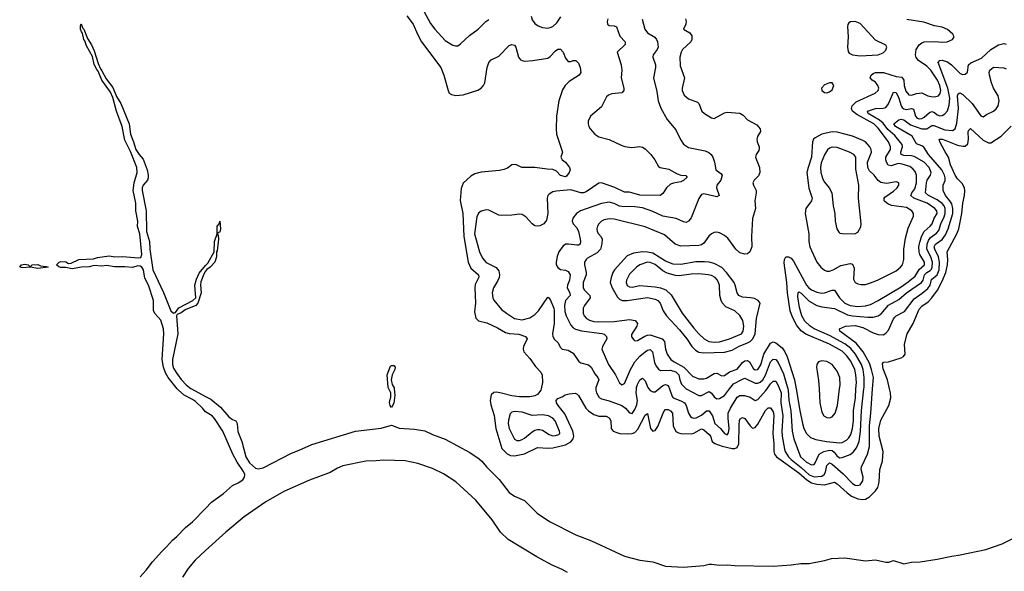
# Model space of a CAD drawing. Header units: inches. Extents: x 1694797 to 1849917, y 907313 to 1017959.
# Tile 760 of 834: x 1808549 to 1816234, y 1008575 to 1012884. Entities that reach past the tile are written whole.
import ezdxf

# ---------------------------------------------------------------- set-up
doc = ezdxf.new("R2010")
doc.units = ezdxf.units.IN
doc.header["$MEASUREMENT"] = 0
for name, color, linetype in [('B8000', 7, 'Continuous'), ('B8001', 7, 'Continuous'), ('B8010', 7, 'Continuous'), ('B8011', 7, 'Continuous')]:
    doc.layers.add(name, color=color, linetype=linetype)

msp = doc.modelspace()

# ---------------------------------------------------------------- linework, layer by layer
at = {"layer": 'B8000', "color": 5, "elevation": 480}
for points in [[(1810000, 1009819.4), (1809999.6, 1009819.6), (1809975.8, 1009850), (1809920.1, 1009900.1), (1809896.9, 1009916.9), (1809832.8, 1009950), (1809787.1, 1009990), (1809779, 1010000)], [(1809891, 1010000), (1810000, 1009941.4)], [(1809487.8, 1008532.2), (1809535.4, 1008584.6), (1809584.6, 1008650), (1809657.1, 1008730), (1809695.2, 1008764.8), (1809741.1, 1008818.9), (1809774.1, 1008845.9), (1809843, 1008917), (1809898.4, 1008961.6), (1810000, 1009065.9)], [(1810000, 1008736.1), (1809918.7, 1008661.3), (1809863.1, 1008596.9), (1809820.3, 1008530)]]:
    msp.add_lwpolyline(points, dxfattribs=at)
at = {"layer": 'B8001', "color": 5, "elevation": 480}
for points in [[(1809779, 1010000), (1809708, 1010088), (1809686, 1010126), (1809671.6, 1010170), (1809661.3, 1010230), (1809674.7, 1010430), (1809671.8, 1010470), (1809650, 1010535.4), (1809605.5, 1010585.5), (1809594.3, 1010610), (1809593.2, 1010690), (1809553.1, 1010810), (1809525.2, 1010865.2), (1809515.3, 1010930), (1809503.1, 1010950), (1809490, 1010959.4), (1809470, 1010960.7), (1809430, 1010948), (1809370, 1010953.8), (1809290, 1010954), (1809230, 1010964.8), (1809190, 1010958), (1809130, 1010962.4), (1809090, 1010952.4), (1809030, 1010949.7), (1808958.3, 1010938.3), (1808907.6, 1010947.6), (1808868.3, 1010948.3), (1808853.8, 1010953.8), (1808837.2, 1010970), (1808858, 1010990), (1808870, 1010994.7), (1808910, 1010991.5), (1808930, 1010979.1), (1808950, 1010981.6), (1809010, 1011010.3), (1809124.7, 1011015.3), (1809155.2, 1011024.8), (1809230, 1011037.1), (1809250, 1011038), (1809290.5, 1011030.5), (1809350, 1011033), (1809477.3, 1011022.7), (1809493, 1011027), (1809500.8, 1011050), (1809486.5, 1011210), (1809469.3, 1011269.3), (1809471.9, 1011310), (1809456.5, 1011390), (1809455.9, 1011450), (1809434.7, 1011550), (1809443, 1011610), (1809466.2, 1011690), (1809462.5, 1011730), (1809413.4, 1011853.4), (1809370, 1011943.6), (1809348.5, 1012050), (1809305.2, 1012170), (1809276.2, 1012276.2), (1809256.4, 1012316.4), (1809189.9, 1012410), (1809161.6, 1012481.6), (1809150, 1012495.1), (1809130, 1012534.5), (1809115.7, 1012595.7), (1809070, 1012679.5), (1809058, 1012718), (1809050, 1012729.5), (1809038.2, 1012778.2), (1809030, 1012789.4), (1809024.2, 1012810), (1809023, 1012837), (1809029.4, 1012850.6), (1809040.2, 1012820.2), (1809050.2, 1012810), (1809077.4, 1012737.4), (1809110, 1012687.3), (1809130, 1012640.5), (1809160.7, 1012540.7), (1809178.6, 1012498.6), (1809190, 1012484.9), (1809222.7, 1012422.7), (1809275, 1012355), (1809304.9, 1012284.9), (1809339.3, 1012230), (1809403, 1012070), (1809414.1, 1011990), (1809438, 1011930), (1809454.2, 1011870), (1809480.2, 1011830), (1809513.3, 1011793.3), (1809543.9, 1011710), (1809552.7, 1011670), (1809551.2, 1011648.8), (1809545.5, 1011630), (1809512.2, 1011590), (1809505.5, 1011570), (1809505.1, 1011550), (1809535.6, 1011390), (1809537.6, 1011230), (1809562, 1011150), (1809565.4, 1011090), (1809587, 1010930), (1809672, 1010752), (1809727.7, 1010610), (1809750, 1010592), (1809764.1, 1010595.9), (1809790, 1010631.9), (1809900.7, 1010690), (1809923.5, 1010710), (1809916.8, 1010810), (1809930, 1010857.3), (1809950, 1010902.4), (1810000, 1010962.7)], [(1810000, 1010918.3), (1809985.3, 1010894.7), (1809963.7, 1010836.3), (1809960.6, 1010810), (1809965, 1010750), (1809939.7, 1010670), (1809922.4, 1010650), (1809841.6, 1010618.4), (1809810, 1010595.1), (1809778.7, 1010581.3), (1809772.8, 1010570), (1809782.7, 1010430), (1809741.2, 1010230), (1809740.9, 1010190), (1809750, 1010162.4), (1809770, 1010128.6), (1809810, 1010074.2), (1809850.2, 1010030), (1809883.9, 1010003.9), (1809891, 1010000)]]:
    msp.add_lwpolyline(points, dxfattribs=at)
msp.add_lwpolyline([(1808630, 1010954), (1808646, 1010970), (1808690, 1010971.4), (1808710, 1010961), (1808756, 1010956), (1808770, 1010949.3), (1808690, 1010940.7), (1808630, 1010949.5), (1808570, 1010944.5), (1808548.7, 1010950), (1808562, 1010970), (1808590, 1010972.9), (1808614, 1010970)], close=True, dxfattribs=at)
at = {"layer": 'B8010', "color": 5}
for points, elevation in [([(1811472.5, 1010000), (1811476.4, 1009950), (1811470, 1009888), (1811450, 1009854), (1811439.3, 1009870), (1811436, 1009890), (1811437, 1009910), (1811445.6, 1009934.4), (1811447, 1009970), (1811429.8, 1010000)], 480), ([(1812618.5, 1010000), (1812616.2, 1009990), (1812590, 1009956.8), (1812570, 1009945.5), (1812530, 1009938.5), (1812450, 1009938.6), (1812390, 1009945.4), (1812310, 1009967.1), (1812270, 1009973), (1812249.1, 1009970.9), (1812230, 1009953.7), (1812221.8, 1009910), (1812225.6, 1009874.4), (1812252.9, 1009792.9), (1812265.4, 1009690), (1812313.1, 1009533.1), (1812352.8, 1009492.8), (1812380.3, 1009480.3), (1812410, 1009477.1), (1812490, 1009492), (1812590, 1009542), (1812670, 1009536.3), (1812710, 1009539.2), (1812810, 1009563.2), (1812850, 1009585.2), (1812868.2, 1009610), (1812873.6, 1009630), (1812867.7, 1009670), (1812804.6, 1009804.6), (1812752.5, 1009870), (1812739.8, 1009890), (1812735.1, 1009910), (1812750, 1009923.7), (1812783.1, 1009936.9), (1812806.9, 1009953.1), (1812837.6, 1009962.4), (1812885.7, 1009965.7), (1812899, 1009959), (1812910, 1009948.8), (1812967.5, 1009850), (1812990, 1009828.4), (1813030, 1009800.7), (1813070, 1009786.2), (1813126.1, 1009786.1), (1813150, 1009774.2), (1813163.5, 1009750), (1813165.6, 1009690), (1813182, 1009670), (1813210, 1009657.8), (1813232, 1009652), (1813290, 1009647.9), (1813330, 1009651.1), (1813350, 1009658.8), (1813375.1, 1009684.9), (1813430, 1009795.6), (1813450, 1009808.2), (1813473.2, 1009690), (1813490, 1009670.2), (1813510, 1009675.8), (1813530, 1009704.9), (1813577.3, 1009822.7), (1813590, 1009838.6), (1813610, 1009837.6), (1813630, 1009829.2), (1813645.2, 1009810), (1813649.6, 1009710), (1813670, 1009666.4), (1813690, 1009655.9), (1813710, 1009652.5), (1813790, 1009648.9), (1813810, 1009653.6), (1813870, 1009687.1), (1813890, 1009678.9), (1813930, 1009644.6), (1813940.4, 1009630), (1813954.4, 1009590), (1813973.8, 1009573.8), (1814032.8, 1009552.8), (1814110, 1009535), (1814130, 1009534.1), (1814150, 1009543.1), (1814163.1, 1009570), (1814163.9, 1009716.1), (1814167.4, 1009752.6), (1814173.4, 1009766.6), (1814190, 1009777.3), (1814210, 1009768), (1814250.2, 1009710), (1814270, 1009692.9), (1814290, 1009697.1), (1814310, 1009722.9), (1814370, 1009831.3), (1814390, 1009851.4), (1814410, 1009852.8), (1814430, 1009820.3), (1814434.8, 1009794.8), (1814427.3, 1009650), (1814436, 1009570), (1814436.3, 1009510), (1814441.3, 1009490), (1814456.6, 1009470), (1814630, 1009343.5), (1814692.4, 1009290), (1814730, 1009267), (1814770, 1009256.2), (1814830, 1009250.4), (1814910, 1009270.9), (1814930, 1009259), (1815007.1, 1009187.1), (1815041.6, 1009161.6), (1815090, 1009139.8), (1815130, 1009134.8), (1815150, 1009138.2), (1815182.5, 1009157.5), (1815230, 1009203.8), (1815247.1, 1009230), (1815257.2, 1009270), (1815262.5, 1009370), (1815284.7, 1009435.3), (1815287.9, 1009510), (1815256.6, 1009630), (1815255.2, 1009690), (1815270, 1009754.6), (1815334.2, 1009870), (1815349.1, 1009930), (1815344.9, 1009970), (1815338.4, 1010000)], 520), ([(1813045.9, 1010000), (1813045.5, 1009990), (1813050.2, 1009970), (1813072.8, 1009932.8), (1813090, 1009921.1), (1813150, 1009905.9), (1813249.2, 1009869.2), (1813276.5, 1009850), (1813310, 1009811.8), (1813330, 1009808.7), (1813350, 1009838), (1813365.1, 1009874.9), (1813370.7, 1009910), (1813360.5, 1009970), (1813362.2, 1010000)], 540), ([(1813460.3, 1010000), (1813470, 1009988.1), (1813490, 1009975.5), (1813510, 1009976.6), (1813538.3, 1010000)], 540), ([(1813619.9, 1010000), (1813641.5, 1009941.5), (1813650.2, 1009930), (1813710, 1009907.7), (1813737.3, 1009890), (1813751.3, 1009870), (1813768.9, 1009808.9), (1813784.9, 1009784.9), (1813796.1, 1009776.1), (1813810, 1009771.2), (1813830, 1009774.4), (1813870, 1009795.7), (1813910, 1009829.5), (1813930, 1009827.8), (1813955.4, 1009790), (1813974.3, 1009730), (1814019.2, 1009690), (1814050, 1009650.4), (1814070, 1009640.3), (1814082.7, 1009657.3), (1814088, 1009690), (1814079, 1009770), (1814080.1, 1009810), (1814098, 1009850), (1814150, 1009935.5), (1814170, 1009947.3), (1814207.5, 1009947.5), (1814250, 1009935.2), (1814290, 1009909.1), (1814310, 1009916.3), (1814373.9, 1009986.1), (1814383.2, 1010000)], 540), ([(1813749.8, 1010000), (1813750, 1009999.8), (1813850, 1009949.4), (1813870, 1009948.1), (1813930, 1009979.3), (1813950, 1009966), (1813970, 1009937.2), (1813990, 1009922.9), (1814010, 1009925), (1814050, 1009947.1), (1814090.6, 1010000)], 560), ([(1814480.8, 1010000), (1814493.2, 1009970), (1814489.7, 1009890), (1814505.5, 1009790), (1814498.6, 1009670), (1814501.2, 1009630), (1814518.5, 1009530), (1814525.1, 1009510), (1814550.1, 1009470), (1814570, 1009447.1), (1814650, 1009386.4), (1814710, 1009327.9), (1814750, 1009313.7), (1814810, 1009319.1), (1814829.6, 1009330.4), (1814839.2, 1009350), (1814850, 1009402.6), (1814870, 1009421.5), (1814890, 1009410.6), (1814976.1, 1009336.1), (1815050, 1009260.1), (1815070, 1009248.4), (1815090, 1009245.6), (1815110, 1009251.3), (1815130, 1009280.5), (1815132.6, 1009310), (1815118.4, 1009370), (1815120.9, 1009390), (1815165.7, 1009490), (1815181.3, 1009550), (1815181.2, 1009710), (1815193.1, 1009810), (1815206.6, 1010000)], 540), ([(1814544.7, 1010000), (1814547.6, 1009990), (1814552.2, 1009912.2), (1814567.1, 1009827.1), (1814578.7, 1009670), (1814591.7, 1009610), (1814644.7, 1009470), (1814690, 1009427.5), (1814730, 1009406.2), (1814750, 1009410.3), (1814759.1, 1009421), (1814790.5, 1009490), (1814825.8, 1009510), (1814870, 1009520.5), (1814890, 1009517.4), (1814905.2, 1009505.2), (1814930, 1009473), (1814950, 1009462.4), (1814970, 1009463.2), (1815030, 1009486.3), (1815054.2, 1009505.8), (1815081, 1009539), (1815100.9, 1009590), (1815112.1, 1009667.9), (1815119.8, 1009830), (1815138.4, 1010000)], 560), ([(1814608.8, 1010000), (1814637.8, 1009830), (1814659.2, 1009730), (1814669.7, 1009689.7), (1814690, 1009651.1), (1814720.7, 1009620.7), (1814764.1, 1009604.1), (1814847.7, 1009587.7), (1814950, 1009579.6), (1814970, 1009582.2), (1815001.9, 1009598.1), (1815022.1, 1009617.9), (1815036.2, 1009643.8), (1815049.9, 1009690), (1815057, 1009750), (1815057, 1009830), (1815072.5, 1009930), (1815076.6, 1010000)], 580), ([(1814788, 1010000), (1814793.2, 1009890), (1814810, 1009818), (1814826.7, 1009790), (1814850, 1009775.9), (1814870, 1009774.6), (1814890, 1009782.1), (1814913.9, 1009810), (1814932.7, 1009870), (1814948.6, 1010000)], 620), ([(1810000, 1009941.4), (1810039.9, 1009919.9), (1810117, 1009857), (1810181.6, 1009781.6), (1810210, 1009761.5), (1810235.9, 1009750), (1810245.1, 1009730), (1810252.6, 1009667.4), (1810283.1, 1009590), (1810314.8, 1009470), (1810342.9, 1009422.9), (1810390, 1009380.3), (1810410, 1009374.8), (1810450, 1009383.8), (1810670, 1009498.7), (1810730, 1009520.4), (1810830, 1009565.8), (1811170, 1009669.7), (1811370, 1009692.4), (1811450, 1009715.6), (1811510, 1009691.8), (1811630, 1009686.2), (1811712.3, 1009672.3), (1811770, 1009644.2), (1811870, 1009607.7), (1812062.3, 1009502.3), (1812134, 1009454), (1812154.9, 1009434.9), (1812192, 1009390), (1812291.7, 1009291.7), (1812369.5, 1009189.5), (1812410, 1009161.5), (1812490, 1009127.2), (1812587.8, 1009027.8), (1812683.4, 1008963.4), (1812890, 1008860.5), (1813012.5, 1008812.5), (1813270, 1008691.9), (1813390, 1008661.8), (1813490, 1008648.8), (1813590, 1008614.5), (1813730, 1008608.1), (1813890, 1008620.5), (1813930, 1008630.1), (1813950, 1008630.1), (1814010, 1008621.5), (1814070, 1008625.4), (1814130, 1008619.2), (1814430, 1008614.4), (1814570, 1008624.3), (1814645, 1008635), (1814710, 1008635.5), (1814830, 1008659.9), (1814884.6, 1008675.4), (1814990, 1008679.5), (1815150, 1008656.4), (1815230, 1008663.9), (1815310, 1008646.4), (1815333.4, 1008646.6), (1815370, 1008658.8), (1815450, 1008633.1), (1815510, 1008645.2), (1815577.2, 1008650), (1815710, 1008669.3), (1815825.9, 1008694.1), (1815890, 1008702.8), (1816090, 1008746), (1816217.6, 1008790), (1816382.7, 1008870)], 480), ([(1810000, 1009065.9), (1810046.4, 1009113.6), (1810138.4, 1009181.6), (1810210, 1009244.8), (1810254.6, 1009265.4), (1810290.7, 1009289.3), (1810303.3, 1009310), (1810305.8, 1009330), (1810295, 1009355), (1810247, 1009427), (1810212.8, 1009490), (1810134.7, 1009670), (1810070, 1009768.2), (1810050, 1009790.5), (1810000, 1009819.4)], 480), ([(1812824.9, 1008564.9), (1812782.5, 1008590), (1812704, 1008624), (1812586.6, 1008686.6), (1812362.2, 1008822.2), (1812301.7, 1008881.7), (1812236.4, 1008976.4), (1812110.5, 1009130.5), (1811954.3, 1009274.3), (1811855.7, 1009335.7), (1811770, 1009377.6), (1811655.8, 1009415.8), (1811557.8, 1009437.8), (1811390, 1009443.6), (1811330, 1009436.5), (1811250, 1009435.7), (1811070, 1009398), (1811030, 1009381.5), (1810972.4, 1009347.6), (1810810, 1009286.3), (1810610, 1009197.8), (1810470, 1009118.1), (1810300.5, 1008999.5), (1810158.2, 1008881.8), (1810000, 1008736.1)], 480)]:
    msp.add_lwpolyline(points, dxfattribs=dict(at, elevation=elevation))
at = {"layer": 'B8010', "color": 5, "elevation": 540}
msp.add_lwpolyline([(1812410, 1009824.1), (1812390, 1009819.2), (1812376.4, 1009803.6), (1812364.8, 1009755.2), (1812362.1, 1009730), (1812370.2, 1009690), (1812410, 1009606.2), (1812430, 1009597.1), (1812450, 1009597.4), (1812470, 1009603.8), (1812490, 1009614.3), (1812550, 1009664.6), (1812570, 1009677.5), (1812590, 1009683.2), (1812610, 1009683.5), (1812630, 1009676.5), (1812682.6, 1009642.6), (1812710, 1009634.2), (1812730, 1009635), (1812756.7, 1009643.3), (1812764.7, 1009650), (1812763.4, 1009670), (1812728.2, 1009750), (1812710, 1009772.2), (1812676.2, 1009790), (1812630, 1009797.2), (1812550, 1009792.5), (1812470, 1009818)], close=True, dxfattribs=at)
at = {"layer": 'B8011', "color": 5}
for points, elevation in [([(1811570, 1012914.6), (1811619.3, 1012850), (1811653.2, 1012770), (1811686.3, 1012710), (1811835, 1012510), (1811860.6, 1012450), (1811892.4, 1012330), (1811902, 1012310), (1811918.1, 1012298.1), (1811952.1, 1012292.1), (1812010, 1012297.6), (1812126, 1012334), (1812151.8, 1012348.2), (1812169.8, 1012370), (1812178.4, 1012390), (1812198, 1012510), (1812210, 1012550.5), (1812229.8, 1012570.2), (1812290, 1012599.5), (1812370, 1012682.4), (1812390, 1012690.4), (1812410, 1012685.5), (1812422.4, 1012670), (1812443.1, 1012590), (1812457.1, 1012570), (1812470, 1012563.9), (1812490, 1012560.7), (1812555, 1012565), (1812670, 1012584.4), (1812690, 1012595.5), (1812730, 1012640.5), (1812750, 1012652.7), (1812770, 1012653.4), (1812790, 1012630.7), (1812810, 1012584), (1812830, 1012558), (1812850, 1012556.4), (1812870, 1012563.8), (1812890, 1012563.8), (1812910, 1012544.9), (1812923.6, 1012510), (1812928.5, 1012470), (1812917.1, 1012450), (1812838.3, 1012401.7), (1812807.2, 1012370), (1812785.4, 1012334.6), (1812756.9, 1012250), (1812739.6, 1012130), (1812736.1, 1012030), (1812739.7, 1011990), (1812784.9, 1011850), (1812773.4, 1011810), (1812784, 1011790), (1812810.3, 1011770.3), (1812840.7, 1011730), (1812846, 1011710), (1812838, 1011690), (1812817.5, 1011662.5), (1812810, 1011657.2), (1812770, 1011667.1), (1812739.3, 1011699.3), (1812710, 1011713.3), (1812664.9, 1011715.1), (1812570, 1011728.5), (1812469.4, 1011729.4), (1812426, 1011750), (1812410, 1011752.7), (1812390, 1011748.7), (1812355.2, 1011724.8), (1812326.7, 1011713.3), (1812293.7, 1011706.3), (1812150, 1011693.7), (1812100.5, 1011679.5), (1812070, 1011662.4), (1812010, 1011607.6), (1811994.2, 1011565.8), (1811988.1, 1011471.9), (1812008.3, 1011370), (1812015.2, 1011190), (1812050.5, 1010990), (1812070, 1010943.7), (1812130, 1010890.2), (1812132.4, 1010872.4), (1812105.3, 1010814.7), (1812100.3, 1010790), (1812106.8, 1010670), (1812098.5, 1010601.5), (1812110, 1010552.1), (1812130, 1010530.8), (1812195.1, 1010515.1), (1812277.1, 1010477.1), (1812340.5, 1010440.5), (1812370, 1010432.9), (1812446.2, 1010426.2), (1812496.3, 1010410), (1812510.4, 1010390), (1812480.8, 1010330), (1812477.8, 1010310), (1812484.9, 1010290), (1812530, 1010238.4), (1812573.8, 1010173.9), (1812617, 1010130), (1812627.8, 1010107.8), (1812630.2, 1010050), (1812618.5, 1010000)], 520), ([(1811702.5, 1012950), (1811754.4, 1012854.4), (1811789.1, 1012809.1), (1811870, 1012722.2), (1811930, 1012685.7), (1811950, 1012679.5), (1811970, 1012680.5), (1811990, 1012694.4), (1812059.3, 1012760.7), (1812127.8, 1012810), (1812188.2, 1012870), (1812210, 1012884.9)], 540), ([(1812540.8, 1012910), (1812550, 1012883), (1812570, 1012854), (1812595.2, 1012835.2), (1812630, 1012822.2), (1812670, 1012817.8), (1812690, 1012821.6), (1812710.4, 1012829.6), (1812741.7, 1012858.3), (1812773.2, 1012906.8)], 540), ([(1813140.2, 1012890), (1813135.5, 1012870), (1813137.4, 1012850), (1813150, 1012837.4), (1813190, 1012835.6), (1813206.9, 1012826.9), (1813233.9, 1012753.9), (1813274.9, 1012710), (1813275.5, 1012690), (1813213.4, 1012630), (1813244.2, 1012530), (1813248.9, 1012490), (1813245, 1012430), (1813264.2, 1012350), (1813264.4, 1012330), (1813248.8, 1012311.2), (1813170, 1012304.7), (1813145.5, 1012294.5), (1813130, 1012280.9), (1813090, 1012203.7), (1813003.8, 1012130), (1812986.7, 1012090), (1812984.9, 1012070), (1812990.4, 1012050), (1813002.4, 1012030), (1813038.7, 1011990), (1813070, 1011967.9), (1813150, 1011949.1), (1813242.8, 1011902.8), (1813273.4, 1011893.4), (1813326.3, 1011886.3), (1813390, 1011892.3), (1813410, 1011888.8), (1813430, 1011875.8), (1813475.8, 1011830), (1813506, 1011790), (1813535.9, 1011735.9), (1813548.5, 1011728.5), (1813616.8, 1011716.8), (1813679.8, 1011679.8), (1813710, 1011670.2), (1813747.9, 1011667.9), (1813756.4, 1011656.4), (1813756.4, 1011650), (1813730, 1011626.5), (1813710, 1011618.4), (1813652.2, 1011607.8), (1813630, 1011598), (1813598.7, 1011570), (1813570, 1011525.1), (1813549, 1011511), (1813390, 1011513), (1813310, 1011535.4), (1813270, 1011536.6), (1813193.1, 1011573.1), (1813090, 1011608.6), (1813070, 1011607.6), (1812970, 1011538.7), (1812950, 1011531.9), (1812930, 1011532.4), (1812850, 1011555.4), (1812735.2, 1011544.8), (1812710, 1011538.7), (1812680.5, 1011519.5), (1812672.3, 1011510), (1812665.8, 1011490), (1812671.5, 1011370), (1812662, 1011318), (1812640.7, 1011290), (1812610, 1011273.6), (1812590, 1011269.6), (1812570, 1011274), (1812550, 1011289.6), (1812501.8, 1011341.8), (1812470, 1011362.9), (1812450, 1011365.6), (1812390, 1011356.3), (1812310, 1011353), (1812290, 1011358), (1812210, 1011395.8), (1812190, 1011398), (1812150, 1011388.2), (1812130, 1011373), (1812116.8, 1011343.2), (1812100.1, 1011210), (1812138.3, 1011070), (1812160.2, 1011020.2), (1812190, 1010988.1), (1812269.1, 1010949.1), (1812290, 1010922.4), (1812293.9, 1010890), (1812290.1, 1010869.9), (1812278.7, 1010841.3), (1812248.4, 1010790), (1812237.5, 1010750), (1812241.2, 1010710), (1812250, 1010692.4), (1812310, 1010620.8), (1812347.8, 1010590), (1812410.1, 1010550.1), (1812470, 1010539.8), (1812530, 1010555), (1812570, 1010579.8), (1812597.4, 1010610), (1812670, 1010717.1), (1812679.1, 1010710), (1812690, 1010699.1), (1812718, 1010630), (1812721.7, 1010610), (1812720.8, 1010510), (1812708.6, 1010430), (1812711.5, 1010410), (1812724.6, 1010384.6), (1812750, 1010362), (1812770, 1010322.8), (1812782.8, 1010310), (1812830, 1010302), (1812870, 1010279.5), (1812912.5, 1010212.5), (1812930, 1010202), (1812987.8, 1010187.8), (1813010.5, 1010170.5), (1813038.4, 1010118.4), (1813061.5, 1010090), (1813069.4, 1010070), (1813046.4, 1010010), (1813045.9, 1010000)], 540), ([(1813408.6, 1012888.6), (1813428.1, 1012810), (1813450, 1012782.2), (1813506.5, 1012746.5), (1813519.8, 1012730), (1813526.7, 1012710), (1813533, 1012670), (1813524.2, 1012650), (1813494.4, 1012610), (1813491.4, 1012590), (1813511.3, 1012530), (1813511.2, 1012510), (1813495.5, 1012430), (1813522.9, 1012322.9), (1813532.2, 1012250), (1813552.7, 1012192.7), (1813603.9, 1012103.9), (1813670, 1012022.4), (1813707.2, 1011947.2), (1813730.8, 1011910.8), (1813770, 1011885), (1813899, 1011859), (1813927.1, 1011847.1), (1813946, 1011830), (1813959.3, 1011810), (1813971.8, 1011771.8), (1813983.7, 1011710), (1814022.8, 1011682.8), (1814031.5, 1011670), (1814021.1, 1011630), (1813991.6, 1011590), (1813987.9, 1011570), (1814008, 1011510), (1813990, 1011498.9), (1813890, 1011522.2), (1813870, 1011516.9), (1813850, 1011486.6), (1813790, 1011337), (1813770, 1011309.5), (1813750, 1011300.5), (1813730, 1011304.7), (1813672, 1011332), (1813570, 1011349.2), (1813490, 1011386.1), (1813410, 1011414.7), (1813350, 1011422), (1813250, 1011423.2), (1813230, 1011428), (1813190, 1011448.5), (1813150, 1011458), (1813090, 1011447), (1812977.1, 1011410), (1812926.4, 1011390), (1812896, 1011370), (1812866.1, 1011333.9), (1812860.2, 1011310), (1812869, 1011290), (1812897.7, 1011257.7), (1812909.4, 1011230), (1812924.2, 1011170), (1812926.5, 1011150), (1812922.4, 1011130), (1812910, 1011121.7), (1812898.4, 1011121.6), (1812831.3, 1011131.3), (1812812, 1011130), (1812790, 1011118.5), (1812757.6, 1011070), (1812745.4, 1011034.6), (1812737.3, 1010990), (1812737.3, 1010970), (1812748.2, 1010948.2), (1812770, 1010933.6), (1812810, 1010926.2), (1812830, 1010917.8), (1812845.6, 1010890), (1812841.5, 1010850), (1812825.5, 1010810), (1812822.7, 1010790), (1812843.5, 1010750), (1812845.4, 1010730), (1812809.5, 1010690.5), (1812800.8, 1010650), (1812804.2, 1010604.2), (1812814, 1010570), (1812850, 1010498.5), (1812870, 1010477.5), (1812887.2, 1010467.2), (1812933.2, 1010453.2), (1813092.4, 1010432.4), (1813110, 1010426.2), (1813130.1, 1010410.1), (1813131.3, 1010390), (1813097.4, 1010330), (1813093.4, 1010310), (1813145.6, 1010190), (1813199.6, 1010110), (1813230, 1010048.2), (1813250, 1010030.4), (1813270, 1010041.6), (1813316.8, 1010150), (1813349.9, 1010210), (1813390, 1010254.5), (1813430, 1010290.1), (1813450, 1010302.5), (1813470, 1010308), (1813489.4, 1010289.4), (1813505, 1010205), (1813516.5, 1010176.5), (1813534, 1010154), (1813550, 1010144), (1813630, 1010144.9), (1813670, 1010133.6), (1813692.9, 1010110), (1813700.5, 1010070), (1813715.6, 1010035.6), (1813749.8, 1010000)], 560), ([(1813744.6, 1012890), (1813751.7, 1012870), (1813748.5, 1012850), (1813730.7, 1012810), (1813780.2, 1012780.2), (1813796.4, 1012756.4), (1813796.5, 1012730), (1813786.9, 1012710), (1813723.2, 1012650), (1813711.1, 1012630), (1813701.1, 1012590), (1813703.7, 1012523.7), (1813739, 1012430), (1813720.2, 1012350), (1813720.7, 1012330), (1813735, 1012295), (1813770, 1012264.7), (1813839.3, 1012239.3), (1813850.3, 1012230), (1813873, 1012170), (1813894, 1012150), (1813950, 1012117.3), (1813970, 1012110.7), (1814050, 1012155.5), (1814070, 1012161.6), (1814170, 1012153.7), (1814197.2, 1012137.2), (1814230, 1012101.3), (1814302.4, 1012062.4), (1814328.5, 1012030), (1814331.7, 1012010), (1814308.8, 1011971.2), (1814302.7, 1011950), (1814304.3, 1011930), (1814321.5, 1011890), (1814320.9, 1011879.1), (1814317.2, 1011862.8), (1814297, 1011830), (1814293.1, 1011810), (1814323.8, 1011730), (1814327.3, 1011690), (1814316.8, 1011663.2), (1814281.3, 1011630), (1814272.4, 1011610), (1814276.4, 1011590), (1814296.5, 1011550), (1814296.5, 1011530), (1814286.4, 1011470), (1814291, 1011410), (1814267.7, 1011330), (1814260.2, 1011190), (1814262.8, 1011110), (1814248.4, 1011070), (1814230, 1011055.8), (1814210, 1011051), (1814170, 1011061.8), (1814137.8, 1011090), (1814077.3, 1011177.3), (1814050, 1011198.7), (1814010, 1011219.7), (1813990, 1011223.5), (1813970, 1011221.1), (1813950, 1011211.1), (1813927.5, 1011192.5), (1813890, 1011137.6), (1813870, 1011125), (1813850, 1011120.7), (1813710, 1011115.2), (1813666.2, 1011130), (1813583.2, 1011203.2), (1813430, 1011265.7), (1813190, 1011324.9), (1813150, 1011328.2), (1813110, 1011320.9), (1813090.1, 1011309.9), (1813069.2, 1011290), (1813057.8, 1011270), (1813053.8, 1011250), (1813057.5, 1011230), (1813067.5, 1011210), (1813086.9, 1011186.9), (1813094.3, 1011170), (1813092.9, 1011132.9), (1813083.4, 1011090), (1813057, 1011063), (1812980.4, 1011019.6), (1812969.4, 1011010), (1812958.7, 1010990), (1812957.2, 1010970), (1812971.4, 1010908.6), (1812970, 1010889.7), (1812947.3, 1010830), (1812946, 1010790), (1812957.7, 1010770), (1812999, 1010730), (1813002.8, 1010710), (1812956.6, 1010650), (1812947.9, 1010630), (1812947.4, 1010590), (1812954.8, 1010570), (1812972.1, 1010550), (1812996.3, 1010536.3), (1813030, 1010526.1), (1813070, 1010522.3), (1813190, 1010525.4), (1813310, 1010541.5), (1813354.2, 1010534.2), (1813370.2, 1010510.2), (1813365.8, 1010490), (1813324.6, 1010424.6), (1813325.3, 1010405.2), (1813341.8, 1010381.8), (1813350, 1010376.4), (1813370, 1010377.8), (1813428.4, 1010411.6), (1813450, 1010419.6), (1813470, 1010420.8), (1813564, 1010390), (1813583.1, 1010370), (1813590.6, 1010310), (1813602.5, 1010270), (1813630.4, 1010230.4), (1813658.3, 1010210), (1813731.9, 1010170), (1813799.3, 1010099.3), (1813850, 1010077.9), (1813890, 1010078), (1813910, 1010084.6), (1813970, 1010120.9), (1813990, 1010122.5), (1814030, 1010100.9), (1814050, 1010103.7), (1814090, 1010132.5), (1814150, 1010154.2), (1814190, 1010206.3), (1814210, 1010220.1), (1814230, 1010222.2), (1814245, 1010210), (1814276.1, 1010156.1), (1814290, 1010147.3), (1814310, 1010151.6), (1814333.6, 1010186.4), (1814357.2, 1010270), (1814410, 1010357), (1814430, 1010366.6), (1814450, 1010359.6), (1814500.6, 1010320.6), (1814522.2, 1010290), (1814539.6, 1010250), (1814596.9, 1010070), (1814608.8, 1010000)], 580), ([(1815076.6, 1010000), (1815079.5, 1010050), (1815076.6, 1010110), (1815068.1, 1010150), (1815035.3, 1010215.3), (1815001.7, 1010261.7), (1814970, 1010293.6), (1814870, 1010349.9), (1814686.4, 1010426.4), (1814650, 1010452), (1814614.2, 1010494.2), (1814579.9, 1010560.1), (1814562.9, 1010610), (1814542.4, 1010750), (1814537.6, 1010830), (1814516.6, 1010983.4), (1814517.8, 1011010), (1814530, 1011030.2), (1814550, 1011030.9), (1814570, 1011019.8), (1814590, 1010998.1), (1814691.2, 1010811.2), (1814709.1, 1010790), (1814730, 1010774.6), (1814770, 1010755.4), (1814810, 1010747.7), (1814830, 1010750.1), (1814890, 1010771), (1814910, 1010771.6), (1814946.8, 1010710), (1814990, 1010670.1), (1815030, 1010652.4), (1815090, 1010644.4), (1815150, 1010647.4), (1815190, 1010660.1), (1815250, 1010689.1), (1815430, 1010796.6), (1815485.1, 1010834.9), (1815538.5, 1010881.5), (1815570, 1010931.6), (1815610.2, 1010969.8), (1815611.1, 1010990), (1815576.1, 1011050), (1815569.6, 1011070), (1815567.7, 1011110), (1815573.9, 1011146.1), (1815590, 1011195.2), (1815609.5, 1011230), (1815656.1, 1011270), (1815671.3, 1011288.7), (1815687.7, 1011332.3), (1815709.9, 1011370), (1815708.7, 1011390), (1815691.8, 1011410), (1815631.7, 1011451.7), (1815528.2, 1011490), (1815505.9, 1011510), (1815513.4, 1011530), (1815536.8, 1011563.2), (1815548, 1011610), (1815549.6, 1011669.6), (1815538.6, 1011698.6), (1815519.9, 1011719.9), (1815496, 1011736), (1815435.9, 1011755.9), (1815410, 1011759.1), (1815390, 1011756.2), (1815350, 1011741.9), (1815328.1, 1011748.1), (1815314.7, 1011770), (1815308.7, 1011790), (1815310.3, 1011810), (1815345.1, 1011870), (1815347.2, 1011890), (1815329.6, 1011929.6), (1815250, 1012036.6), (1815216.9, 1012070), (1815082.3, 1012142.3), (1815049.4, 1012170), (1815041.1, 1012190), (1815048.1, 1012211.9), (1815077.4, 1012242.6), (1815227.3, 1012310), (1815250.5, 1012329.5), (1815254.4, 1012350), (1815248, 1012370), (1815230, 1012395.7), (1815202.4, 1012410), (1815188.6, 1012428.6), (1815194, 1012450), (1815210, 1012464.2), (1815230, 1012471.6), (1815292.4, 1012472.4), (1815390, 1012440.1), (1815433.8, 1012433.8), (1815449.1, 1012410), (1815453.3, 1012370), (1815466.2, 1012326.2), (1815490, 1012296), (1815510, 1012294.4), (1815550, 1012307.6), (1815590, 1012313.5), (1815637.1, 1012290), (1815662.5, 1012282.5), (1815690, 1012281.3), (1815719.7, 1012290), (1815734, 1012306), (1815737.7, 1012330), (1815730, 1012368.4), (1815712.4, 1012410), (1815662, 1012490), (1815630, 1012519.4), (1815565.3, 1012565.3), (1815547.6, 1012587.6), (1815542, 1012610), (1815546.7, 1012650), (1815570, 1012688.3), (1815590, 1012703), (1815610, 1012710.2), (1815690, 1012713.4), (1815752.4, 1012707.6), (1815788, 1012710), (1815830, 1012728), (1815843.7, 1012750), (1815832, 1012770), (1815790, 1012806), (1815750, 1012826.3), (1815690, 1012835.4), (1815605.2, 1012865.2), (1815474.6, 1012885.4)], 580), ([(1815138.4, 1010000), (1815139.4, 1010010), (1815141, 1010090), (1815133.1, 1010150), (1815119.1, 1010190), (1815073.9, 1010270), (1815036, 1010316), (1814990, 1010350.6), (1814870, 1010417.4), (1814749.2, 1010470), (1814718.4, 1010490), (1814678.3, 1010530), (1814654.1, 1010570), (1814635.2, 1010635.2), (1814622.1, 1010717.9), (1814626.3, 1010753.7), (1814630, 1010757.3), (1814650, 1010746.7), (1814710, 1010684.5), (1814770, 1010651.9), (1814810, 1010640.8), (1814910, 1010626.6), (1815010, 1010578.1), (1815050, 1010569.7), (1815170, 1010559.6), (1815210, 1010559.8), (1815250, 1010570.1), (1815273.8, 1010586.2), (1815330, 1010652.7), (1815410, 1010699.3), (1815471.6, 1010750), (1815588.3, 1010830), (1815601.6, 1010850), (1815611.9, 1010890), (1815629.9, 1010910), (1815656.1, 1010923.9), (1815665.9, 1010934.1), (1815672.5, 1010950), (1815672.9, 1010990), (1815661.3, 1011030), (1815630.2, 1011090), (1815632.2, 1011130), (1815641.6, 1011158.4), (1815657.1, 1011182.9), (1815704.4, 1011215.6), (1815722.8, 1011237.2), (1815741.9, 1011298.1), (1815763.1, 1011336.9), (1815773.8, 1011370), (1815773.6, 1011410), (1815764.9, 1011430), (1815750, 1011447.1), (1815710, 1011476), (1815642.5, 1011510), (1815618.5, 1011530), (1815626.2, 1011610), (1815632.8, 1011630), (1815658.7, 1011670), (1815662.6, 1011690), (1815647.8, 1011730), (1815607.9, 1011770), (1815530, 1011814.1), (1815510, 1011819.4), (1815450, 1011823.1), (1815428.8, 1011830), (1815427.1, 1011850), (1815440.4, 1011890), (1815435.9, 1011910), (1815425.1, 1011925.1), (1815378.8, 1011978.8), (1815325.3, 1012025.3), (1815290, 1012074.8), (1815259.2, 1012099.2), (1815171.2, 1012150), (1815165.3, 1012170), (1815230, 1012190.6), (1815290, 1012191.3), (1815310, 1012198.4), (1815330, 1012225.4), (1815370, 1012318), (1815390, 1012315.6), (1815410, 1012270.2), (1815428.3, 1012210), (1815437.3, 1012197.3), (1815450, 1012186.6), (1815470, 1012183.3), (1815510, 1012191), (1815525.7, 1012185.7), (1815540.4, 1012130), (1815555.2, 1012115.2), (1815570, 1012109.1), (1815590, 1012111.3), (1815610, 1012123.3), (1815650, 1012159.3), (1815670, 1012166.5), (1815690, 1012159.1), (1815710, 1012139.8), (1815730, 1012131.7), (1815750, 1012135.8), (1815770, 1012148.4), (1815790, 1012172.6), (1815804.1, 1012215.9), (1815809, 1012271), (1815794.3, 1012350), (1815718.8, 1012550), (1815730, 1012566), (1815750, 1012568.5), (1815790, 1012554), (1815823.5, 1012530), (1815890, 1012463.9), (1815910, 1012454.9), (1815930, 1012457.1), (1815946.5, 1012473.5), (1815955, 1012530), (1815972.2, 1012547.8), (1816056.5, 1012583.5), (1816130, 1012651.5), (1816190, 1012686.5), (1816230, 1012698.2), (1816250, 1012693.2)], 560), ([(1815206.6, 1010000), (1815212.9, 1010090), (1815199, 1010150), (1815181.1, 1010201.1), (1815132.7, 1010290), (1815077, 1010357), (1814951, 1010450), (1814947.6, 1010470), (1814996, 1010490), (1815070, 1010494), (1815130, 1010478.5), (1815210, 1010438.4), (1815250, 1010424.2), (1815290, 1010423), (1815310, 1010434.2), (1815330, 1010459), (1815370, 1010546.7), (1815380.2, 1010559.8), (1815390, 1010570.1), (1815455.3, 1010604.7), (1815530, 1010703.8), (1815593.5, 1010746.5), (1815636.7, 1010783.3), (1815654.8, 1010810), (1815665.7, 1010854.3), (1815710, 1010891.8), (1815724.7, 1010930), (1815728.2, 1010990), (1815720.4, 1011030), (1815691.8, 1011090), (1815687.9, 1011110), (1815696.9, 1011130), (1815750, 1011166.3), (1815775.9, 1011204.1), (1815796.3, 1011250), (1815832.1, 1011370), (1815833.7, 1011410), (1815825.3, 1011445.3), (1815810, 1011469.9), (1815774.9, 1011510), (1815756.2, 1011550), (1815756, 1011590), (1815771.7, 1011628.3), (1815772.3, 1011647.7), (1815767.4, 1011670), (1815747.8, 1011710), (1815644, 1011830), (1815607.1, 1011887.1), (1815590, 1011899), (1815550, 1011913.3), (1815514, 1011974), (1815384.2, 1012050), (1815372.4, 1012070), (1815410, 1012102.2), (1815430, 1012107.3), (1815450, 1012101.7), (1815501.2, 1012061.2), (1815590, 1012032.1), (1815630, 1012032.2), (1815670, 1012057.5), (1815683.2, 1012056.8), (1815770, 1012022.9), (1815830, 1012017.1), (1815850, 1012030.3), (1815864.8, 1012075.2), (1815875.6, 1012190), (1815869.9, 1012290.1), (1815874.5, 1012305.5), (1815886.9, 1012313.1), (1815910, 1012299.3), (1815982.7, 1012230), (1816050, 1012132.2), (1816070, 1012125.3), (1816095.7, 1012144.3), (1816150.6, 1012169.4), (1816172.2, 1012187.8), (1816187.4, 1012210), (1816195.4, 1012250), (1816186, 1012290), (1816150.9, 1012350), (1816135.5, 1012390), (1816119, 1012450), (1816117.3, 1012470), (1816122.5, 1012490), (1816150, 1012512), (1816230, 1012506.7), (1816250, 1012498.8)], 540), ([(1815338.4, 1010000), (1815323.2, 1010070), (1815290, 1010156), (1815284.7, 1010195.3), (1815292, 1010208), (1815330, 1010210.4), (1815430, 1010242.6), (1815447.2, 1010252.8), (1815460.5, 1010270), (1815454.3, 1010350), (1815475.3, 1010430), (1815522.7, 1010510), (1815570, 1010622), (1815590, 1010645.4), (1815639.9, 1010680.1), (1815670, 1010710.1), (1815713.3, 1010770), (1815750, 1010841.4), (1815776.8, 1010910), (1815790.3, 1010970), (1815793, 1011010), (1815787.6, 1011070), (1815865, 1011210), (1815878.8, 1011250), (1815901.7, 1011370), (1815910, 1011450.8), (1815923.7, 1011510), (1815927.1, 1011550), (1815922.9, 1011570), (1815905.1, 1011605.1), (1815870, 1011641.6), (1815850, 1011669.8), (1815814.7, 1011750), (1815798.9, 1011810), (1815771.6, 1011851.6), (1815730.8, 1011930), (1815726.3, 1011950), (1815751.8, 1011950), (1815870, 1011903.4), (1815910, 1011894.7), (1815930, 1011895.3), (1815950, 1011914.9), (1815954.9, 1011950), (1815953.2, 1012006.8), (1815958, 1012022), (1815970, 1012034.3), (1816070, 1011942.1), (1816110, 1011920.6), (1816130, 1011921.1), (1816210, 1011974.9), (1816289.1, 1012050.9)], 520), ([(1810000, 1010962.7), (1810016.9, 1010983.1), (1810066.3, 1011070), (1810068.5, 1011150), (1810089.7, 1011210), (1810089.7, 1011270), (1810107.5, 1011292.5), (1810110.7, 1011310.7), (1810116.9, 1011250), (1810110, 1011224), (1810099.6, 1011220.4), (1810091.3, 1011210), (1810098, 1011198), (1810100.4, 1011170), (1810090, 1011078), (1810084.7, 1011070), (1810084.2, 1011030), (1810070.9, 1010989.1), (1810034.6, 1010950), (1810008.3, 1010931.7), (1810000, 1010918.3)], 480), ([(1814090.6, 1010000), (1814120.7, 1010039.3), (1814190, 1010076.6), (1814210, 1010083.9), (1814290, 1010043.3), (1814310, 1010043.4), (1814330, 1010052.3), (1814350, 1010071.3), (1814370, 1010106), (1814410, 1010211), (1814430, 1010231.6), (1814450, 1010230.2), (1814470, 1010205.8), (1814510, 1010118), (1814544.7, 1010000)], 560), ([(1811429.8, 1010000), (1811424, 1010010), (1811417.6, 1010110), (1811443.3, 1010176.7), (1811450, 1010182), (1811470, 1010182), (1811480.5, 1010170), (1811477.6, 1010150), (1811455.3, 1010110), (1811447.7, 1010070), (1811455.3, 1010035.2), (1811471.8, 1010008.2), (1811472.5, 1010000)], 480), ([(1814948.6, 1010000), (1814952.3, 1010030), (1814950.9, 1010090), (1814930, 1010138.7), (1814890, 1010189.8), (1814850, 1010214.1), (1814810, 1010218.6), (1814784.6, 1010210), (1814771.5, 1010190), (1814768.7, 1010170), (1814785, 1010065), (1814788, 1010000)], 620), ([(1813362.2, 1010000), (1813362.8, 1010010), (1813370, 1010034.6), (1813390, 1010070.3), (1813410, 1010082.6), (1813430, 1010062), (1813452.1, 1010010), (1813460.3, 1010000)], 540), ([(1813538.3, 1010000), (1813570, 1010026.3), (1813590, 1010033.5), (1813610, 1010026.7), (1813619.9, 1010000)], 540), ([(1814383.2, 1010000), (1814410, 1010040.2), (1814430, 1010061.1), (1814450, 1010059.2), (1814470, 1010026.2), (1814480.8, 1010000)], 540)]:
    msp.add_lwpolyline(points, dxfattribs=dict(at, elevation=elevation))
for points, elevation in [([(1815070, 1012868.8), (1815032.9, 1012867.2), (1815021, 1012859), (1815012.6, 1012847.4), (1815010.1, 1012829.9), (1815016.2, 1012750), (1815011.6, 1012670), (1815015.6, 1012635.6), (1815023.3, 1012623.3), (1815050, 1012610.1), (1815110, 1012600.4), (1815250, 1012608.4), (1815290, 1012625.3), (1815310, 1012644.9), (1815318.2, 1012670), (1815310, 1012684), (1815230, 1012722.7), (1815110, 1012852.8)], 620), ([(1814891.5, 1012391.5), (1814870, 1012391), (1814830, 1012374.2), (1814807.2, 1012350), (1814810.2, 1012330), (1814830, 1012315.9), (1814850, 1012313.6), (1814870, 1012319), (1814890, 1012336.1), (1814903.9, 1012370)], 620), ([(1814890, 1012008.2), (1814811.3, 1011988.7), (1814757.9, 1011962.1), (1814745.6, 1011950), (1814736.6, 1011930), (1814730.5, 1011810), (1814702.5, 1011730), (1814693.5, 1011690), (1814708, 1011568), (1814735.7, 1011490), (1814730, 1011469.8), (1814686, 1011410), (1814678.8, 1011370), (1814708.3, 1011211.7), (1814709.4, 1011150), (1814716.1, 1011110), (1814771.7, 1010990), (1814801.8, 1010950), (1814830, 1010926.4), (1814850, 1010919.5), (1814870, 1010920.1), (1814899, 1010930), (1814957.5, 1010962.5), (1815030, 1010978), (1815050, 1010973.6), (1815063.2, 1010943.2), (1815056.4, 1010856.4), (1815070, 1010831.1), (1815090, 1010820.4), (1815114.5, 1010814.5), (1815150, 1010816.2), (1815190, 1010827.8), (1815244.4, 1010850), (1815390, 1010922.3), (1815425, 1010950), (1815440.1, 1010970), (1815450.8, 1011009.2), (1815449.6, 1011090), (1815462.1, 1011177.9), (1815484.5, 1011255.5), (1815525, 1011350), (1815525.2, 1011370), (1815512.7, 1011390), (1815470, 1011416), (1815353.3, 1011433.3), (1815324, 1011444), (1815302.5, 1011462.5), (1815297.4, 1011470), (1815297.1, 1011490), (1815302.5, 1011497.5), (1815370, 1011543.7), (1815398.4, 1011570), (1815411.4, 1011590), (1815411.9, 1011610), (1815390, 1011616.7), (1815314.9, 1011605.1), (1815271.5, 1011611.5), (1815248.7, 1011628.7), (1815217.5, 1011670), (1815182.6, 1011702.6), (1815168.3, 1011730), (1815166.9, 1011770), (1815198.8, 1011850), (1815195.4, 1011870), (1815184.6, 1011890), (1815150, 1011928.3), (1815130, 1011940.9), (1815050, 1011973.4), (1814930, 1012005.8)], 620), ([(1814890, 1011888), (1814870, 1011879.8), (1814853.8, 1011866.2), (1814830, 1011826.9), (1814805.8, 1011765.8), (1814800.5, 1011730), (1814801.3, 1011690), (1814816.9, 1011636.9), (1814830, 1011614.4), (1814867.2, 1011570), (1814887.4, 1011530), (1814898.3, 1011430), (1814910.3, 1011370.3), (1814913.7, 1011310), (1814926.7, 1011250), (1814943.1, 1011223.1), (1814950, 1011217.3), (1814970, 1011213.4), (1815068.9, 1011211.1), (1815090, 1011224.7), (1815115.5, 1011264.5), (1815117.2, 1011290), (1815097, 1011490), (1815098.4, 1011590), (1815075.5, 1011715.5), (1815074.6, 1011810), (1815059.7, 1011830), (1815027.3, 1011850), (1814930, 1011886.5)], 640), ([(1813410, 1011070.3), (1813340.6, 1011059.4), (1813290, 1011038.3), (1813190.8, 1010930), (1813178.7, 1010910), (1813164.8, 1010870), (1813158.9, 1010830), (1813173.3, 1010790), (1813216.1, 1010716.1), (1813230, 1010701.2), (1813251, 1010691), (1813290, 1010688.9), (1813450, 1010714.1), (1813510, 1010701.2), (1813530, 1010689.6), (1813547.1, 1010670), (1813570.4, 1010610.4), (1813596.4, 1010570), (1813700.2, 1010460.2), (1813756, 1010390), (1813796.4, 1010330), (1813823.1, 1010303.1), (1813850, 1010287.7), (1813890, 1010281), (1814050, 1010285.8), (1814110, 1010302.7), (1814166.1, 1010333.9), (1814224.3, 1010355.7), (1814250.2, 1010369.8), (1814270.9, 1010390), (1814290.8, 1010430), (1814299.5, 1010550), (1814327.8, 1010670), (1814314, 1010690), (1814285.7, 1010705.7), (1814252.2, 1010712.2), (1814190, 1010715.2), (1814162, 1010730), (1814148.8, 1010750), (1814134.5, 1010810), (1814125, 1010830), (1814066.7, 1010910), (1814029.1, 1010949.1), (1813970, 1010979.3), (1813930, 1010989.6), (1813893.1, 1010993.1), (1813827.4, 1010992.6), (1813710, 1010971.8), (1813650, 1010974.7), (1813590, 1010997.4), (1813490, 1011059.5), (1813450, 1011068.8)], 620), ([(1813450, 1010988.8), (1813390, 1010969.8), (1813363.2, 1010950), (1813310, 1010896.9), (1813285, 1010850), (1813282, 1010830), (1813290, 1010807.1), (1813310, 1010796.9), (1813330, 1010795.6), (1813390, 1010808.1), (1813510, 1010798), (1813550.1, 1010790.1), (1813593.3, 1010773.3), (1813635, 1010735), (1813719.3, 1010590), (1813810, 1010473.4), (1813850, 1010429.3), (1813892.8, 1010390), (1813927, 1010370), (1813970, 1010364.8), (1814010, 1010367.4), (1814089.6, 1010390), (1814183.5, 1010430), (1814196.2, 1010450), (1814201, 1010490), (1814194.5, 1010534.5), (1814170, 1010574), (1814130, 1010608.3), (1814062, 1010642), (1814033.1, 1010673.1), (1814023.6, 1010690), (1814013, 1010730), (1814010.8, 1010810), (1813994.4, 1010850), (1813977.7, 1010870), (1813950, 1010884.2), (1813924, 1010890), (1813850, 1010897.7), (1813790, 1010896.5), (1813696.1, 1010883.9), (1813666.6, 1010886.6), (1813603.5, 1010903.5), (1813570, 1010922.3), (1813510, 1010970.9), (1813470, 1010987.7)], 640)]:
    msp.add_lwpolyline(points, close=True, dxfattribs=dict(at, elevation=elevation))

doc.saveas('drawing.dxf')
